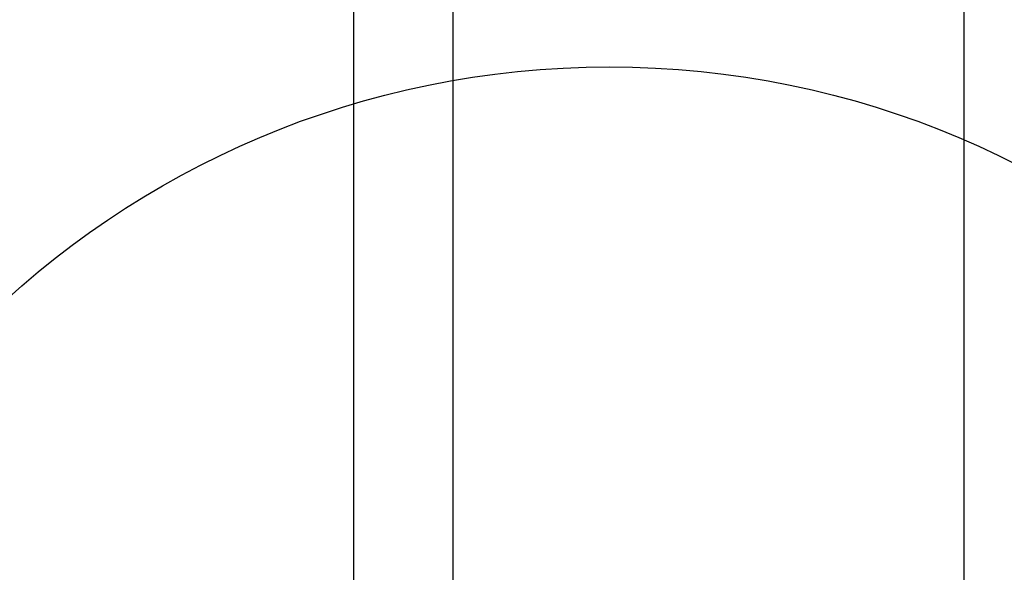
# Model space of a CAD drawing. Extents: x -287416 to 4934791, y -504132 to 1826789.
# Tile 274 of 427: x 2135196 to 2135592, y 44910 to 45132. Entities that reach past the tile are written whole.
import ezdxf

# ---------------------------------------------------------------- set-up
doc = ezdxf.new("R2010")
doc.units = 0
doc.header["$LTSCALE"] = 800
doc.header["$MEASUREMENT"] = 0
doc.layers.add('KEY PLAN', color=251, linetype='CONTINUOUS')

# ---------------------------------------------------------------- blocks, each defined once
blk = doc.blocks.new('UTCOMBINE')
at = {"layer": 'KEY PLAN'}
for p, q in [((-707585.6, 44372.55, 0), (-707585.6, 42972.56, 0)), ((-707545.54, 44372.55, 0), (-707545.54, 42972.56, 0)), ((-707545.54, 44372.55, 0), (-707545.54, 42972.56, 0)), ((-707791.22, 44029.91, 0), (-707791.22, 42927.56, 0)), ((-707791.22, 44029.91, 0), (-707791.22, 42927.56, 0)), ((-707791.22, 44029.91, 0), (-707791.22, 42927.56, 0)), ((-707791.22, 44029.91, 0), (-707791.22, 42927.56, 0))]:
    blk.add_line(p, q, dxfattribs=at)
blk.add_circle((-707648.39, 43961.39, 0), 361.31, dxfattribs=at)

msp = doc.modelspace()

# ---------------------------------------------------------------- block references
at = {"layer": 'KEY PLAN', "rotation": 180}
msp.add_blockref('UTCOMBINE', (1427784.7, 88713.58, 0), dxfattribs=at)

doc.saveas('drawing.dxf')
